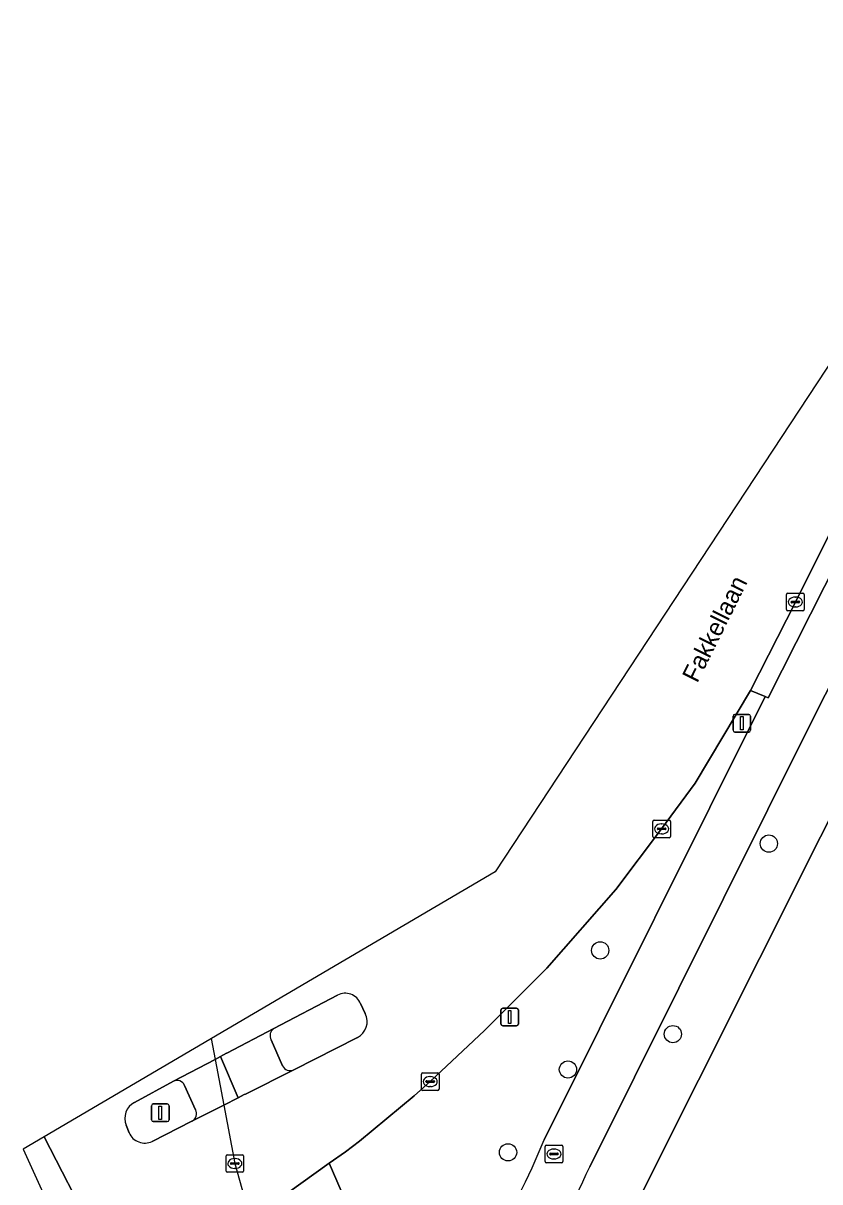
# Model space of a CAD drawing. Extents: x 159352 to 160617, y 385888 to 387323.
# Drawn here: x 159581.7 to 159626.9, y 386956.8 to 387022.5 of the extents above; entities that cross this region are included whole.
import ezdxf

# ---------------------------------------------------------------- set-up
doc = ezdxf.new("R2010")
doc.units = 0
for name, color, linetype in [('IMGEO_Berm_groen', 7, 'Continuous'), ('IMGEO_Berm_open', 7, 'Continuous'), ('IMGEO_Boom', 7, 'Continuous'), ('IMGEO_Duiker', 7, 'Continuous'), ('IMGEO_Fietspad_gesloten', 7, 'Continuous'), ('IMGEO_Fietspad_open', 7, 'Continuous'), ('IMGEO_Groenvoorziening', 7, 'Continuous'), ('IMGEO_Hek', 7, 'Continuous'), ('IMGEO_Kolk', 7, 'Continuous'), ('IMGEO_Lichtmast', 7, 'Continuous'), ('IMGEO_Openbare_ruimte_label', 7, 'Continuous'), ('IMGEO_Rijbaan_lokaal_gesloten', 7, 'Continuous'), ('IMGEO_Rioolput', 7, 'Continuous'), ('IMGEO_Verkeerseiland_open', 7, 'Continuous'), ('IMGEO_Voetpad_open', 7, 'Continuous')]:
    doc.layers.add(name, color=color, linetype=linetype)

msp = doc.modelspace()

# ---------------------------------------------------------------- linework, layer by layer
at = {"layer": 'IMGEO_Berm_groen'}
for points in [[(159623.751, 386984.289), (159622.923, 386984.639), (159619.778, 386979.389), (159617.882, 386976.786), (159615.294, 386973.349), (159611.364, 386968.89), (159607.829, 386965.344), (159604.753, 386962.448), (159603.836, 386961.63), (159600.737, 386959.065), (159599.949, 386958.454), (159599.029, 386957.811), (159603.397, 386947.737), (159603.513, 386947.794)], [(159611.214, 386959.143), (159623.751, 386984.289)]]:
    msp.add_lwpolyline(points, dxfattribs=at)
msp.add_arc((159582.231, 386970.522), 31.137, 313.11753, 338.56382, dxfattribs=at)
at = {"layer": 'IMGEO_Berm_open'}
msp.add_lwpolyline([(159641.239, 387018.415), (159644.874, 387024.537), (159649.362, 387030.799), (159653.481, 387035.743), (159660.435, 387042.942), (159668.004, 387049.492), (159667.38, 387050.32), (159659.779, 387043.757), (159652.794, 387036.54), (159648.595, 387031.506), (159644.731, 387026.319), (159641.346, 387020.808), (159640.342, 387018.931), (159633.763, 387006.233), (159630.644, 387000), (159625.471, 386989.66), (159622.923, 386984.639), (159623.751, 386984.289), (159623.923, 386984.217), (159631.915, 387000)], close=True, dxfattribs=at)
at = {"layer": 'IMGEO_Boom'}
for centre in [(159623.966, 386975.951), (159614.398, 386969.891), (159618.52, 386965.139), (159612.568, 386963.133), (159609.17, 386958.432)]:
    msp.add_circle(centre, 0.489, dxfattribs=at)
at = {"layer": 'IMGEO_Duiker'}
msp.add_lwpolyline([(159592.326, 386964.885), (159592.549, 386963.709), (159593.041, 386961.114), (159593.67, 386957.799), (159594.587, 386954.484), (159595.284, 386951.967), (159596.831, 386946.376), (159597.929, 386942.411), (159598.185, 386941.484), (159598.768, 386939.378), (159601.259, 386930.377), (159601.559, 386929.294), (159601.596, 386929.16), (159601.66, 386928.929)], dxfattribs=at)
at = {"layer": 'IMGEO_Fietspad_gesloten'}
for points in [[(159677.31, 387052.503), (159677.819, 387052.824), (159676.358, 387055.294), (159668.819, 387050.114), (159668.004, 387049.492), (159660.435, 387042.942), (159653.481, 387035.743), (159649.362, 387030.799), (159644.874, 387024.537), (159641.239, 387018.415), (159631.915, 387000), (159623.923, 386984.217), (159623.751, 386984.289), (159611.214, 386959.143)], [(159613.802, 386957.615), (159626.451, 386982.977), (159635.066, 387000), (159643.792, 387017.242)]]:
    msp.add_lwpolyline(points, dxfattribs=at)
for centre, radius, start, end in [((159582.231, 386970.522), 31.137, 313.11753, 338.56382), ((159572.163, 386976.101), 45.558, 317.11236, 336.06059)]:
    msp.add_arc(centre, radius, start, end, dxfattribs=at)
at = {"layer": 'IMGEO_Fietspad_open'}
for points in [[(159592.865, 386963.876), (159592.549, 386963.709), (159590.194, 386962.466)], [(159591.236, 386960.2), (159593.041, 386961.114), (159593.856, 386961.533), (159592.865, 386963.876)], [(159590.819, 386962.228), (159591.443, 386960.852)]]:
    msp.add_lwpolyline(points, dxfattribs=at)
for centre, radius, start, end in [((159590.395, 386962.053), 0.459, 22.41502, 115.89131), ((159591.005, 386960.632), 0.49, 298.15421, 26.6181)]:
    msp.add_arc(centre, radius, start, end, dxfattribs=at)
at = {"layer": 'IMGEO_Groenvoorziening'}
msp.add_lwpolyline([(159644.224, 387010.886), (159609.581, 386941.77), (159610.976, 386939.052), (159649.219, 386864.477), (159650.271, 386862.427), (159650.765, 386862.684), (159636.023, 386891.297), (159638.668, 386892.685), (159636.221, 386894.488)], dxfattribs=at)
at = {"layer": 'IMGEO_Hek'}
msp.add_lwpolyline([(159644.224, 387010.886), (159609.581, 386941.77)], dxfattribs=at)
at = {"layer": 'IMGEO_Kolk'}
for p, q in [((159624.97, 386989.233), (159624.97, 386990.085)), ((159625.045, 386990.159), (159625.897, 386990.159)), ((159625.272, 386989.702), (159625.67, 386989.702)), ((159625.458, 386989.939), (159625.483, 386989.939)), ((159625.971, 386990.085), (159625.971, 386989.233)), ((159625.897, 386989.159), (159625.045, 386989.159)), ((159625.229, 386989.653), (159625.229, 386989.665)), ((159625.667, 386989.616), (159625.269, 386989.616)), ((159625.481, 386989.379), (159625.456, 386989.379)), ((159625.713, 386989.665), (159625.713, 386989.653)), ((159617.382, 386976.359), (159617.382, 386977.211)), ((159617.457, 386977.285), (159618.309, 386977.285)), ((159618.383, 386977.211), (159618.383, 386976.359)), ((159617.641, 386976.779), (159617.641, 386976.791)), ((159618.079, 386976.742), (159617.681, 386976.742)), ((159617.684, 386976.828), (159618.082, 386976.828)), ((159617.87, 386977.065), (159617.895, 386977.065)), ((159618.125, 386976.791), (159618.125, 386976.779)), ((159618.309, 386976.285), (159617.457, 386976.285)), ((159617.893, 386976.505), (159617.868, 386976.505)), ((159604.253, 386962.021), (159604.253, 386962.873)), ((159604.328, 386962.947), (159605.18, 386962.947)), ((159605.254, 386962.873), (159605.254, 386962.021)), ((159604.512, 386962.441), (159604.512, 386962.453)), ((159604.95, 386962.404), (159604.552, 386962.404)), ((159604.555, 386962.49), (159604.953, 386962.49)), ((159604.764, 386962.167), (159604.739, 386962.167)), ((159604.741, 386962.727), (159604.766, 386962.727)), ((159604.996, 386962.453), (159604.996, 386962.441)), ((159605.18, 386961.947), (159604.328, 386961.947))]:
    msp.add_line(p, q, dxfattribs=at)
for points in [[(159624.97, 386989.233), (159624.97, 386990.085)], [(159625.045, 386990.159), (159625.897, 386990.159)], [(159625.971, 386990.085), (159625.971, 386989.233)], [(159625.897, 386989.159), (159625.045, 386989.159)], [(159617.382, 386976.359), (159617.382, 386977.211)], [(159617.457, 386977.285), (159618.309, 386977.285)], [(159618.383, 386977.211), (159618.383, 386976.359)], [(159618.309, 386976.285), (159617.457, 386976.285)], [(159604.253, 386962.021), (159604.253, 386962.873)], [(159604.328, 386962.947), (159605.18, 386962.947)], [(159605.254, 386962.873), (159605.254, 386962.021)], [(159605.18, 386961.947), (159604.328, 386961.947)]]:
    msp.add_lwpolyline(points, dxfattribs=at)
for centre, radius, start, end in [((159625.047, 386990.083), 0.0765, 91.55205, 178.44795), ((159625.047, 386990.083), 0.0765, 91.55205, 178.44795), ((159625.269, 386989.662), 0.0403, 85.87752, 175.75265), ((159625.674, 386989.664), 0.0386, 1.73085, 96.63898), ((159625.895, 386990.083), 0.0765, 1.55205, 88.44795), ((159625.895, 386990.083), 0.0765, 1.55205, 88.44795), ((159625.047, 386989.235), 0.0765, 181.55205, 268.44795), ((159625.047, 386989.235), 0.0765, 181.55205, 268.44795), ((159625.266, 386989.652), 0.0366, 178.93798, 274.71019), ((159625.67, 386989.659), 0.043, 264.86636, 352.45326), ((159625.895, 386989.235), 0.0765, 271.55205, 358.44795), ((159625.895, 386989.235), 0.0765, 271.55205, 358.44795), ((159617.459, 386977.209), 0.0765, 91.55205, 178.44795), ((159617.459, 386977.209), 0.0765, 91.55205, 178.44795), ((159618.307, 386977.209), 0.0765, 1.55205, 88.44795), ((159618.307, 386977.209), 0.0765, 1.55205, 88.44795), ((159617.681, 386976.788), 0.0403, 85.87752, 175.75265), ((159617.678, 386976.778), 0.0366, 178.93798, 274.71019), ((159618.082, 386976.785), 0.043, 264.86636, 352.45326), ((159618.086, 386976.79), 0.0386, 1.73085, 96.63898), ((159617.459, 386976.361), 0.0765, 181.55205, 268.44795), ((159617.459, 386976.361), 0.0765, 181.55205, 268.44795), ((159618.307, 386976.361), 0.0765, 271.55205, 358.44795), ((159618.307, 386976.361), 0.0765, 271.55205, 358.44795), ((159604.33, 386962.871), 0.0765, 91.55205, 178.44795), ((159604.33, 386962.871), 0.0765, 91.55205, 178.44795), ((159605.178, 386962.871), 0.0765, 1.55205, 88.44795), ((159605.178, 386962.871), 0.0765, 1.55205, 88.44795), ((159604.552, 386962.45), 0.0403, 85.87752, 175.75265), ((159604.549, 386962.44), 0.0366, 178.93798, 274.71019), ((159604.953, 386962.447), 0.043, 264.86636, 352.45326), ((159604.957, 386962.452), 0.0386, 1.73085, 96.63898), ((159604.33, 386962.023), 0.0765, 181.55205, 268.44795), ((159604.33, 386962.023), 0.0765, 181.55205, 268.44795), ((159605.178, 386962.023), 0.0765, 271.55205, 358.44795), ((159605.178, 386962.023), 0.0765, 271.55205, 358.44795)]:
    msp.add_arc(centre, radius, start, end, dxfattribs=at)
for centre, major_axis, ratio, start_param, end_param in [((159625.457, 386989.659), (-0.387, 0.002), 0.722429, 4.712389, 7.853982), ((159625.482, 386989.659), (-0.39, 0.002), 0.717154, 1.570796, 4.712389), ((159617.869, 386976.785), (-0.387, 0.002), 0.722429, 4.712389, 7.853982), ((159617.894, 386976.785), (-0.39, 0.002), 0.717154, 1.570796, 4.712389), ((159604.74, 386962.447), (-0.387, 0.002), 0.722429, 4.712389, 7.853982), ((159604.765, 386962.447), (-0.39, 0.002), 0.717154, 1.570796, 4.712389)]:
    msp.add_ellipse(centre, major_axis=major_axis, ratio=ratio, start_param=start_param, end_param=end_param, dxfattribs=at)
at = {"layer": 'IMGEO_Lichtmast'}
for p, q in [((159621.933, 386982.38), (159621.933, 386983.18)), ((159621.933, 386983.18), (159621.933, 386982.38)), ((159622.033, 386983.28), (159622.823, 386983.28)), ((159622.823, 386983.28), (159622.033, 386983.28)), ((159622.923, 386983.18), (159622.923, 386982.38)), ((159622.923, 386982.38), (159622.923, 386983.18)), ((159622.823, 386982.28), (159622.033, 386982.28)), ((159622.033, 386982.28), (159622.823, 386982.28)), ((159608.766, 386965.712), (159608.766, 386966.512)), ((159608.766, 386966.512), (159608.766, 386965.712)), ((159608.866, 386966.612), (159609.656, 386966.612)), ((159609.656, 386966.612), (159608.866, 386966.612)), ((159609.756, 386966.512), (159609.756, 386965.712)), ((159609.756, 386965.712), (159609.756, 386966.512)), ((159609.656, 386965.612), (159608.866, 386965.612)), ((159608.866, 386965.612), (159609.656, 386965.612)), ((159588.946, 386960.276), (159588.946, 386961.076)), ((159588.946, 386961.076), (159588.946, 386960.276)), ((159589.046, 386961.176), (159589.836, 386961.176)), ((159589.836, 386961.176), (159589.046, 386961.176)), ((159589.936, 386961.076), (159589.936, 386960.276)), ((159589.936, 386960.276), (159589.936, 386961.076)), ((159589.836, 386960.176), (159589.046, 386960.176)), ((159589.046, 386960.176), (159589.836, 386960.176))]:
    msp.add_line(p, q, dxfattribs=at)
for points in [[(159622.353, 386983.155), (159622.503, 386983.155), (159622.503, 386982.405), (159622.353, 386982.405), (159622.353, 386983.155)], [(159609.186, 386966.487), (159609.336, 386966.487), (159609.336, 386965.737), (159609.186, 386965.737), (159609.186, 386966.487)], [(159589.366, 386961.051), (159589.516, 386961.051), (159589.516, 386960.301), (159589.366, 386960.301), (159589.366, 386961.051)]]:
    msp.add_lwpolyline(points, dxfattribs=at)
for centre, start, end in [((159622.033, 386983.18), 90, 180), ((159622.033, 386983.18), 90, 180), ((159622.823, 386983.18), 0, 90), ((159622.823, 386983.18), 360, 90), ((159622.033, 386982.38), 180, 270), ((159622.033, 386982.38), 180, 270), ((159622.823, 386982.38), 270, 0), ((159622.823, 386982.38), 270, 0), ((159608.866, 386966.512), 90, 180), ((159608.866, 386966.512), 90, 180), ((159609.656, 386966.512), 0, 90), ((159609.656, 386966.512), 360, 90), ((159608.866, 386965.712), 180, 270), ((159608.866, 386965.712), 180, 270), ((159609.656, 386965.712), 270, 0), ((159609.656, 386965.712), 270, 0), ((159589.046, 386961.076), 90, 180), ((159589.046, 386961.076), 90, 180), ((159589.836, 386961.076), 0, 90), ((159589.836, 386961.076), 360, 90), ((159589.046, 386960.276), 180, 270), ((159589.046, 386960.276), 180, 270), ((159589.836, 386960.276), 270, 0), ((159589.836, 386960.276), 270, 0)]:
    msp.add_arc(centre, 0.1, start, end, dxfattribs=at)
at = {"layer": 'IMGEO_Rijbaan_lokaal_gesloten'}
for points in [[(159829.806, 387160.696), (159702.709, 387080.332), (159660.724, 387053.785), (159608.43, 386974.344), (159582.844, 386959.315), (159590.972, 386943.545)], [(159596.677, 386956.136), (159599.029, 386957.811), (159599.949, 386958.454), (159600.737, 386959.065), (159603.836, 386961.63), (159604.753, 386962.448), (159607.829, 386965.344), (159611.364, 386968.89), (159615.294, 386973.349), (159617.882, 386976.786), (159619.778, 386979.389), (159622.923, 386984.639), (159625.471, 386989.66), (159630.644, 387000), (159633.763, 387006.233), (159640.342, 387018.931), (159641.346, 387020.808), (159644.731, 387026.319), (159648.595, 387031.506), (159652.794, 387036.54), (159659.779, 387043.757), (159667.38, 387050.32), (159669.721, 387052.097), (159675.843, 387056.165)], [(159590.194, 386962.466), (159592.549, 386963.709), (159592.865, 386963.876), (159593.197, 386964.051), (159593.215, 386964.06), (159595.89, 386965.459), (159599.493, 386967.354)], [(159600.8, 386966.872), (159601.072, 386966.302)], [(159600.631, 386964.951), (159597.013, 386963.108), (159594.281, 386961.741), (159594.193, 386961.706), (159593.856, 386961.533), (159593.041, 386961.114), (159591.236, 386960.2), (159588.983, 386959.055)], [(159587.985, 386961.265), (159590.194, 386962.466)], [(159587.668, 386959.547), (159587.505, 386959.967)], [(159582.844, 386959.315), (159581.662, 386958.621), (159592.102, 386935.655), (159594.159, 386936.599), (159592.855, 386939.435), (159591.397, 386942.549), (159591.239, 386942.879), (159590.972, 386943.545), (159582.844, 386959.315)]]:
    msp.add_lwpolyline(points, dxfattribs=at)
for centre, radius, start, end in [((159599.926, 386966.516), 0.944, 22.17646, 117.33725), ((159600.157, 386965.853), 1.019, 297.69621, 26.14785), ((159588.436, 386960.36), 1.011, 116.50101, 202.91023), ((159588.56, 386959.927), 0.969, 203.05863, 295.91525)]:
    msp.add_arc(centre, radius, start, end, dxfattribs=at)
at = {"layer": 'IMGEO_Rioolput'}
for p, q in [((159611.349, 386958.839), (159612.201, 386958.839)), ((159593.169, 386957.373), (159593.169, 386958.225)), ((159593.244, 386958.299), (159594.096, 386958.299)), ((159594.17, 386958.225), (159594.17, 386957.373)), ((159611.274, 386957.913), (159611.274, 386958.765)), ((159611.533, 386958.333), (159611.533, 386958.345)), ((159611.971, 386958.296), (159611.573, 386958.296)), ((159611.576, 386958.382), (159611.974, 386958.382)), ((159611.762, 386958.619), (159611.787, 386958.619)), ((159612.017, 386958.345), (159612.017, 386958.333)), ((159612.275, 386958.765), (159612.275, 386957.913)), ((159593.428, 386957.793), (159593.428, 386957.805)), ((159593.866, 386957.756), (159593.468, 386957.756)), ((159593.471, 386957.842), (159593.869, 386957.842)), ((159593.68, 386957.519), (159593.655, 386957.519)), ((159593.657, 386958.079), (159593.682, 386958.079)), ((159593.912, 386957.805), (159593.912, 386957.793)), ((159612.201, 386957.839), (159611.349, 386957.839)), ((159611.785, 386958.059), (159611.76, 386958.059)), ((159594.096, 386957.299), (159593.244, 386957.299))]:
    msp.add_line(p, q, dxfattribs=at)
for points in [[(159611.349, 386958.839), (159612.201, 386958.839)], [(159593.169, 386957.373), (159593.169, 386958.225)], [(159593.244, 386958.299), (159594.096, 386958.299)], [(159594.17, 386958.225), (159594.17, 386957.373)], [(159611.274, 386957.913), (159611.274, 386958.765)], [(159612.275, 386958.765), (159612.275, 386957.913)], [(159612.201, 386957.839), (159611.349, 386957.839)], [(159594.096, 386957.299), (159593.244, 386957.299)]]:
    msp.add_lwpolyline(points, dxfattribs=at)
for centre, radius, start, end in [((159611.351, 386958.763), 0.0765, 91.55205, 178.44795), ((159611.351, 386958.763), 0.0765, 91.55205, 178.44795), ((159612.199, 386958.763), 0.0765, 1.55205, 88.44795), ((159612.199, 386958.763), 0.0765, 1.55205, 88.44795), ((159593.246, 386958.223), 0.0765, 91.55205, 178.44795), ((159593.246, 386958.223), 0.0765, 91.55205, 178.44795), ((159594.094, 386958.223), 0.0765, 1.55205, 88.44795), ((159594.094, 386958.223), 0.0765, 1.55205, 88.44795), ((159611.573, 386958.342), 0.0403, 85.87752, 175.75265), ((159611.57, 386958.332), 0.0366, 178.93798, 274.71019), ((159611.974, 386958.339), 0.043, 264.86636, 352.45326), ((159611.978, 386958.344), 0.0386, 1.73085, 96.63898), ((159593.468, 386957.802), 0.0403, 85.87752, 175.75265), ((159593.465, 386957.792), 0.0366, 178.93798, 274.71019), ((159593.869, 386957.799), 0.043, 264.86636, 352.45326), ((159593.873, 386957.804), 0.0386, 1.73085, 96.63898), ((159611.351, 386957.915), 0.0765, 181.55205, 268.44795), ((159611.351, 386957.915), 0.0765, 181.55205, 268.44795), ((159612.199, 386957.915), 0.0765, 271.55205, 358.44795), ((159612.199, 386957.915), 0.0765, 271.55205, 358.44795), ((159593.246, 386957.375), 0.0765, 181.55205, 268.44795), ((159593.246, 386957.375), 0.0765, 181.55205, 268.44795), ((159594.094, 386957.375), 0.0765, 271.55205, 358.44795), ((159594.094, 386957.375), 0.0765, 271.55205, 358.44795)]:
    msp.add_arc(centre, radius, start, end, dxfattribs=at)
for centre, major_axis, ratio, start_param, end_param in [((159611.761, 386958.339), (-0.387, 0.002), 0.722429, 4.712389, 7.853982), ((159611.786, 386958.339), (-0.39, 0.002), 0.717154, 1.570796, 4.712389), ((159593.656, 386957.799), (-0.387, 0.002), 0.722429, 4.712389, 7.853982), ((159593.681, 386957.799), (-0.39, 0.002), 0.717154, 1.570796, 4.712389)]:
    msp.add_ellipse(centre, major_axis=major_axis, ratio=ratio, start_param=start_param, end_param=end_param, dxfattribs=at)
at = {"layer": 'IMGEO_Verkeerseiland_open'}
for points in [[(159599.493, 386967.354), (159595.89, 386965.459)], [(159601.072, 386966.302), (159600.8, 386966.872)], [(159595.74, 386964.819), (159596.373, 386963.343)], [(159597.013, 386963.108), (159600.631, 386964.951)], [(159590.194, 386962.466), (159587.985, 386961.265)], [(159591.443, 386960.852), (159590.819, 386962.228)], [(159588.983, 386959.055), (159591.236, 386960.2)], [(159587.505, 386959.967), (159587.668, 386959.547)]]:
    msp.add_lwpolyline(points, dxfattribs=at)
for centre, radius, start, end in [((159599.926, 386966.516), 0.944, 22.17646, 117.33725), ((159600.157, 386965.853), 1.019, 297.69621, 26.14785), ((159596.13, 386965.065), 0.461, 121.39384, 212.22493), ((159596.82, 386963.571), 0.502, 207.01665, 292.65814), ((159590.395, 386962.053), 0.459, 22.41502, 115.89131), ((159588.436, 386960.36), 1.011, 116.50101, 202.91023), ((159591.005, 386960.632), 0.49, 298.15421, 26.6181), ((159588.56, 386959.927), 0.969, 203.05863, 295.91525)]:
    msp.add_arc(centre, radius, start, end, dxfattribs=at)
at = {"layer": 'IMGEO_Voetpad_open'}
for points in [[(159643.792, 387017.242), (159635.066, 387000), (159626.451, 386982.977), (159613.802, 386957.615)], [(159605.543, 386945.096), (159604.823, 386944.402), (159604.531, 386944.171), (159607.646, 386937.723), (159609.581, 386941.77), (159644.224, 387010.886)], [(159595.89, 386965.459), (159593.215, 386964.06), (159593.197, 386964.051), (159592.865, 386963.876), (159593.856, 386961.533), (159594.193, 386961.706), (159594.281, 386961.741), (159597.013, 386963.108)], [(159596.373, 386963.343), (159595.74, 386964.819)], [(159600.789, 386946.443), (159603.397, 386947.737), (159599.029, 386957.811), (159596.677, 386956.136), (159596.524, 386956.03)]]:
    msp.add_lwpolyline(points, dxfattribs=at)
for centre, radius, start, end in [((159596.13, 386965.065), 0.461, 121.39384, 212.22493), ((159596.82, 386963.571), 0.502, 207.01665, 292.65814), ((159572.163, 386976.101), 45.558, 317.11236, 336.06059)]:
    msp.add_arc(centre, radius, start, end, dxfattribs=at)

# ---------------------------------------------------------------- texts
at = {"layer": 'IMGEO_Openbare_ruimte_label'}
msp.add_text('Fakkellaan', height=1, rotation=63.58863, dxfattribs=at).set_placement((159619.902, 386985.022))

doc.saveas('drawing.dxf')
